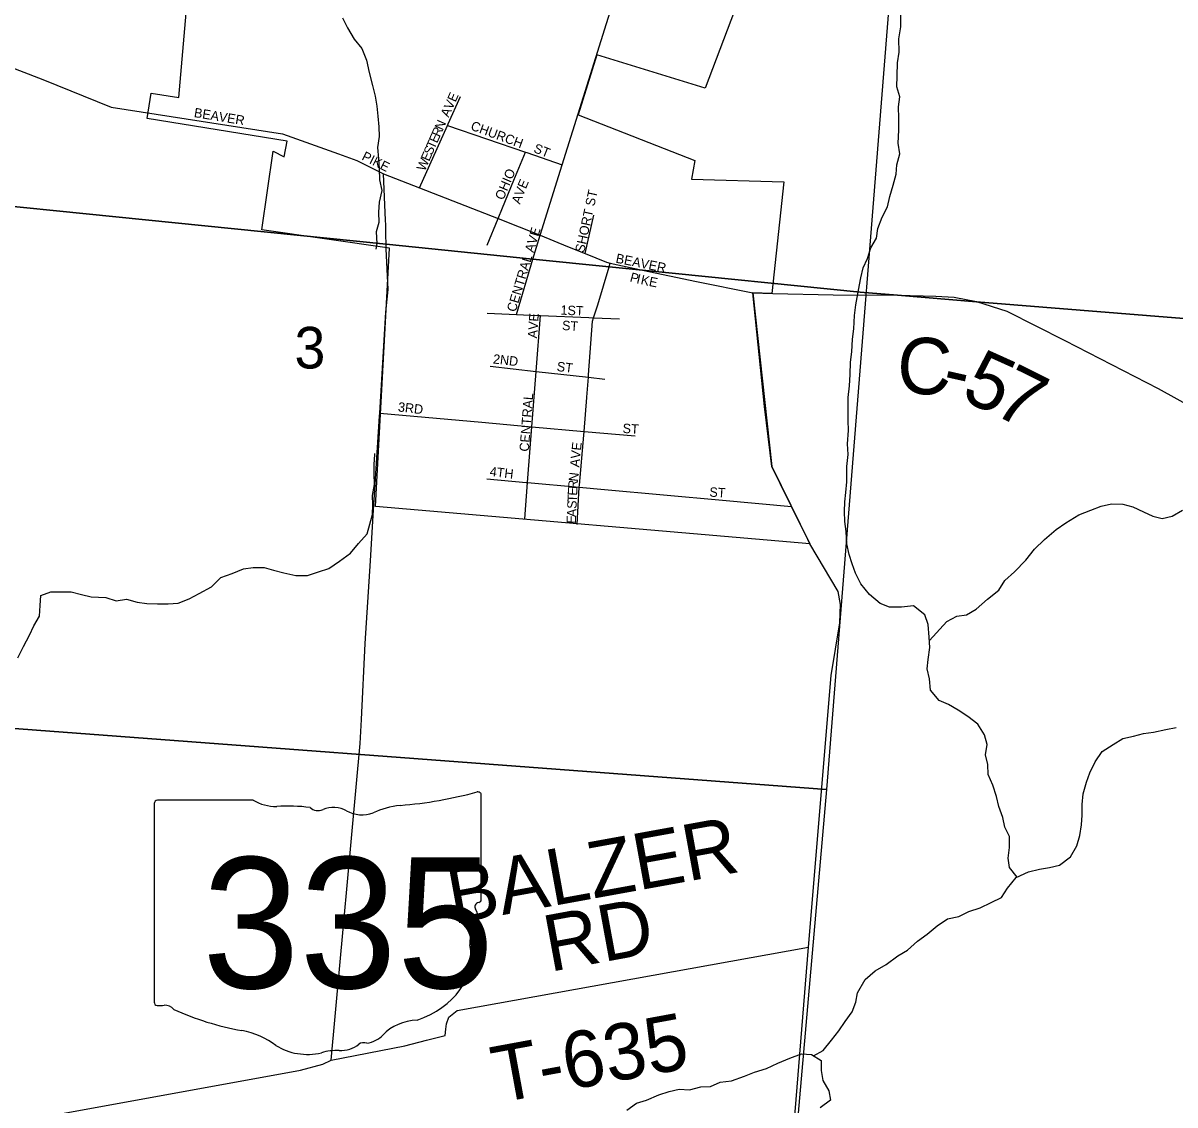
# Model space of a CAD drawing. Extents: x 1578669 to 1989827, y 208020 to 553079.
# Drawn here: x 1873597 to 1879728, y 370777 to 376534 of the extents above; entities that cross this region are included whole.
import ezdxf

# ---------------------------------------------------------------- set-up
doc = ezdxf.new("R2010")
doc.units = 0
for name, color, linetype in [('GM_X_City_Street', 7, 'Continuous'), ('GM_X_City_Street_Text', 7, 'Continuous'), ('GM_X_Corporation', 7, 'Continuous'), ('GM_X_County_Road', 7, 'Continuous'), ('GM_X_County_Road_Text', 7, 'Continuous'), ('GM_X_Minor_River', 7, 'Continuous'), ('GM_X_Section', 7, 'Continuous'), ('GM_X_Section_Text', 7, 'Continuous'), ('GM_X_State_Location', 7, 'Continuous'), ('GM_X_State_Route', 7, 'Continuous'), ('GM_X_State_Shield', 7, 'Continuous'), ('GM_X_Township', 7, 'Continuous'), ('GM_X_Township_Road', 7, 'Continuous'), ('GM_X_Township_Road_Text', 7, 'Continuous')]:
    doc.layers.add(name, color=color, linetype=linetype)

msp = doc.modelspace()

# ---------------------------------------------------------------- linework, layer by layer
at = {"layer": 'GM_X_City_Street'}
for points in [[(1875859.8, 375997.2), (1875925.6, 376142.9)], [(1874304.5, 376049.1), (1874304.6, 376049.1), (1874465, 376024.3), (1874977.7, 375944.3), (1875274.9, 375838), (1875275.5, 375837.8)], [(1875706.2, 375657.5), (1875856.1, 375989.1), (1875859.8, 375997.2), (1875859.8, 375997.2)], [(1875856.1, 375989.1), (1876270.4, 375846.9), (1876278.3, 375844.1), (1876278.4, 375844.1)], [(1875275.5, 375837.8), (1875374, 375802.6), (1875515.4, 375732.2)], [(1876209.3, 375698.3), (1876270.4, 375846.9)], [(1876278.4, 375844.1), (1876466.2, 375779.6)], [(1876148.2, 375549.7), (1876209.2, 375698.2), (1876209.3, 375698.3)], [(1876066.7, 375351.7), (1876125, 375493.4), (1876148.2, 375549.7), (1876148.2, 375549.7)], [(1876588.4, 375307.3), (1876634.7, 375511.6)], [(1876222.7, 374983.7), (1876310.4, 375277.5), (1876348.6, 375405.9)], [(1876348.6, 375405.9), (1876494.6, 375345.6), (1876588.4, 375307.3), (1876702.7, 375260.7), (1876721.8, 375256.4), (1876893.3, 375218.5), (1877181.3, 375158.8), (1877481.6, 375097.5)], [(1876597.4, 374541.8), (1876597.4, 374542.7), (1876606.1, 374648.7), (1876607.1, 374661.6), (1876627.1, 374948.2), (1876632.7, 374965.3), (1876655.7, 375034.2), (1876715.9, 375236.5), (1876721.8, 375256.4)], [(1876066.4, 374990.8), (1876222.7, 374983.7), (1876337.5, 374978.5)], [(1876284.1, 374112.6), (1876284.1, 374112.7), (1876305, 374385.8), (1876327.5, 374680.2), (1876350.3, 374978)], [(1876337.5, 374978.5), (1876337.5, 374978.5), (1876350.3, 374978), (1876608.7, 374966.4)], [(1876608.7, 374966.4), (1876608.7, 374966.4), (1876632.7, 374965.3), (1876771.3, 374959.1)], [(1876082.5, 374707.9), (1876327.5, 374680.2), (1876606.1, 374648.7), (1876693.1, 374638.9)], [(1876558, 374074.2), (1876558.1, 374074.9), (1876581, 374341), (1876582.6, 374361.1), (1876597.4, 374541.8)], [(1875495, 374457.9), (1876039.2, 374409.5), (1876039.2, 374409.5)], [(1876039.2, 374409.5), (1876305, 374385.8), (1876582.6, 374361.1), (1876855.4, 374336.8)], [(1876064.6, 374108.5), (1876273.8, 374089.5)], [(1876267.6, 373896.3), (1876282.3, 374088.8), (1876284.1, 374112.6)], [(1876273.8, 374089.5), (1876273.8, 374089.5), (1876282.3, 374088.8), (1876557.1, 374063.9), (1876692.2, 374051.7), (1876692.2, 374051.7)], [(1876545.9, 373866), (1876557.1, 374063.9), (1876558, 374074.2)], [(1876692.2, 374051.7), (1877319.9, 373994.9)], [(1877319.9, 373994.9), (1877319.9, 373994.9), (1877686, 373961.8)]]:
    msp.add_lwpolyline(points, dxfattribs=at)
at = {"layer": 'GM_X_Corporation'}
msp.add_lwpolyline([(1877857.4, 377848.8), (1877227.7, 376188.1), (1876650.3, 376365.2), (1876552.1, 376045.1), (1877172.6, 375801.8), (1877153.7, 375703.8), (1877645.7, 375689.1), (1877582.8, 375095.3), (1877481.2, 375097.7), (1877581.3, 374174.9), (1877784.2, 373763), (1875472.7, 373960.9), (1875547.9, 375336.6), (1874867.8, 375433.8), (1874927.5, 375851.6), (1874986.8, 375822.5), (1875003, 375904.9), (1874257.4, 376026.1), (1874279.3, 376161.3), (1874425.1, 376137.6), (1874474.7, 376709.6)], dxfattribs=at)
at = {"layer": 'GM_X_County_Road'}
for points in [[(1873172, 376437.9), (1873702.3, 376233.6), (1874066.5, 376085.9), (1874304.5, 376049.1)], [(1877481.6, 375097.5), (1877587, 375095.2), (1877587.1, 375095.2)], [(1877773.5, 373784.6), (1877773, 373785.6), (1877686, 373961.8), (1877625.9, 374083.3), (1877581.3, 374175.1), (1877544, 374494.1), (1877481.6, 375097.5)], [(1877587.1, 375095.2), (1877908.4, 375088), (1878251.8, 375085.1), (1878455.3, 375080.1), (1878553.4, 375075.7), (1878671.5, 375051.3), (1878833.7, 375000.6), (1879141.8, 374845.1), (1879637.9, 374588.9), (1879919.9, 374433.6), (1880110, 374334.7), (1880294, 374243.9), (1880448, 374161.2), (1880634.2, 374096.4), (1880840.4, 374039.5), (1881449.1, 373911.1), (1882011.7, 373798.9), (1882493.1, 373776.6), (1882849.7, 373735.3), (1883548.7, 373677.5)], [(1877594.7, 369360.5), (1877778.2, 371617.1), (1877898.5, 373061.8), (1877943.4, 373342.2), (1877947.7, 373440.4), (1877935.9, 373508.6), (1877784.1, 373763), (1877773.5, 373784.6)]]:
    msp.add_lwpolyline(points, dxfattribs=at)
at = {"layer": 'GM_X_Minor_River'}
for points in [[(1878887.2, 371988.7), (1878846.8, 372040.7), (1878840.7, 372090.8), (1878846.6, 372146.9), (1878846.5, 372205), (1878822.4, 372255.1), (1878812.3, 372307.1), (1878790.2, 372365.2), (1878778, 372419.2), (1878757.9, 372479.3), (1878733.8, 372535.4), (1878731.7, 372589.5), (1878719.6, 372639.5), (1878727.5, 372695.6), (1878713.4, 372745.7), (1878679.3, 372803.7), (1878625.2, 372843.7), (1878573.2, 372877.7), (1878523.1, 372907.6), (1878473.1, 372929.6), (1878427, 372983.6), (1878420.9, 373043.7), (1878408.8, 373097.7), (1878414.6, 373147.8), (1878422.5, 373212), (1878420.4, 373266), (1878414.2, 373334.1), (1878396.1, 373384.2), (1878336.1, 373432.2), (1878272.1, 373426), (1878208.1, 373425.9), (1878158.1, 373445.9), (1878102, 373493.9), (1878055.9, 373549.9), (1878027.8, 373605.9), (1878009.7, 373656), (1877993.6, 373706), (1877981.5, 373762.1), (1877977.4, 373828.2), (1877971.3, 373882.3), (1877969.1, 373934.4), (1877971, 373986.5), (1877976.9, 374036.6), (1877980.8, 374092.7), (1877980.6, 374174.8), (1877988.5, 374238.9), (1877984.4, 374295), (1877990.2, 374365.1), (1877988.1, 374419.2), (1877987.8, 374541.4), (1877995.7, 374603.5), (1877999.6, 374663.6), (1878001.4, 374729.8), (1878007.3, 374783.9), (1878011.1, 374852), (1878019, 374906.1), (1878022.9, 374978.2), (1878028.7, 375034.3), (1878042.6, 375112.5), (1878056.4, 375178.6), (1878068.3, 375230.7), (1878092.2, 375280.8), (1878110, 375337), (1878139.9, 375389.1), (1878145.8, 375441.2), (1878169.7, 375501.3), (1878197.5, 375555.5), (1878209.4, 375611.6), (1878227.3, 375671.7), (1878243.1, 375729.8), (1878247, 375780), (1878262.9, 375838.1), (1878254.8, 375894.1), (1878258.6, 375964.3), (1878258.5, 376028.4), (1878256.4, 376088.5), (1878264.2, 376140.6), (1878248.1, 376194.6), (1878250, 376252.7), (1878251.8, 376322.8), (1878259.7, 376379), (1878257.6, 376449.1), (1878269.4, 376513.2), (1878269.2, 376623.4)], [(1875296.7, 376562.3), (1875322.8, 376508.2), (1875358.9, 376448.2), (1875399, 376398.1), (1875425.1, 376336.1), (1875439.2, 376270), (1875457.4, 376201.9), (1875471.5, 376143.8), (1875479.6, 376091.8), (1875485.7, 376037.7), (1875489.8, 375981.6), (1875491.9, 375929.5), (1875484.1, 375871.4), (1875488.2, 375811.3), (1875492.3, 375757.2), (1875494.4, 375699.1), (1875506.6, 375643.1), (1875492.7, 375580.9), (1875488.8, 375526.8), (1875490.9, 375472.8), (1875477, 375422.6), (1875479.2, 375360.5), (1875475.2, 375330.5)], [(1873568.8, 373155.7), (1873598.7, 373215.8), (1873630.5, 373276), (1873654.4, 373326.1), (1873684.3, 373378.2), (1873688.1, 373434.4), (1873692, 373488.5), (1873744, 373506.6), (1873851.9, 373506.7), (1873907.9, 373492.8), (1873959.9, 373480.9), (1874037.9, 373477), (1874091.9, 373459), (1874147.9, 373469.2), (1874203.9, 373453.2), (1874255.9, 373445.3), (1874311.9, 373443.4), (1874369.8, 373443.5), (1874421.8, 373447.6), (1874481.7, 373469.7), (1874533.6, 373497.8), (1874599.5, 373534), (1874649.4, 373584.2), (1874709.3, 373604.3), (1874769.2, 373630.5), (1874821.2, 373636.5), (1874879.2, 373636.6), (1874929.2, 373622.7), (1874985.2, 373608.8), (1875049.2, 373594.9), (1875111.2, 373595), (1875169.1, 373613.1), (1875225, 373631.2), (1875280.9, 373671.4), (1875338.8, 373713.5), (1875382.7, 373763.7), (1875428.6, 373815.9), (1875442.4, 373868), (1875456.3, 373918.1), (1875458.2, 373970.2), (1875456.1, 374020.2), (1875468, 374078.4), (1875465.8, 374134.5), (1875465.7, 374184.5), (1875469.6, 374238.6), (1875469.6, 374242.6)], [(1878421.1, 373248.2), (1878514.2, 373350.3), (1878566.1, 373378.5), (1878618, 373384.6), (1878670, 373414.7), (1878729.8, 373468.9), (1878789.7, 373517.1), (1878821.5, 373567.2), (1878873.4, 373613.4), (1878933.3, 373675.6), (1878981.1, 373733.8), (1879033, 373786), (1879094.8, 373838.2), (1879146.7, 373874.3), (1879216.6, 373916.5), (1879280.5, 373942.7), (1879334.5, 373962.8), (1879390.4, 373974.9), (1879450.4, 373973), (1879504.4, 373959.1), (1879560.4, 373933.2), (1879610.4, 373909.2), (1879660.4, 373897.3), (1879712.4, 373909.4), (1879768.3, 373941.6)], [(1877803.7, 371038.9), (1877855.4, 371067.3), (1877899.3, 371121.5), (1877939.1, 371171.7), (1877973, 371221.8), (1878008.9, 371272), (1878028.8, 371324.1), (1878038.7, 371374.2), (1878078.5, 371444.4), (1878132.4, 371490.5), (1878190.3, 371524.7), (1878252.1, 371570.9), (1878304, 371601), (1878357.9, 371649.2), (1878409.8, 371685.4), (1878461.7, 371729.5), (1878517.6, 371767.7), (1878577.5, 371779.8), (1878631.4, 371806), (1878691.4, 371826.1), (1878749.3, 371854.2), (1878805.2, 371880.4), (1878837.1, 371930.5), (1878882.9, 371986.7), (1878948.8, 372016.9), (1879006.8, 372031), (1879060.7, 372041.1), (1879112.7, 372053.2), (1879172.6, 372097.4), (1879206.4, 372155.6), (1879222.3, 372211.7), (1879230.2, 372267.8), (1879234.1, 372319.9), (1879233.9, 372376), (1879239.8, 372432.1), (1879257.7, 372494.2), (1879275.6, 372544.3), (1879303.4, 372602.5), (1879341.3, 372658.6), (1879399.2, 372694.8), (1879451.1, 372727), (1879507, 372739.1), (1879561, 372753.2), (1879612.9, 372761.3), (1879678.9, 372775.5), (1879734.8, 372785.6)], [(1876810.6, 370749), (1876862.5, 370787.1), (1876914.4, 370803.3), (1876980.3, 370831.4), (1877036.2, 370849.5), (1877088.2, 370861.7), (1877144.2, 370857.7), (1877204.1, 370873.9), (1877256.1, 370876), (1877308, 370898.1), (1877368, 370906.2), (1877435.9, 370930.4), (1877489.8, 370952.5), (1877553.7, 370970.6), (1877613.7, 370998.8), (1877677.6, 371027), (1877739.5, 371049.1), (1877793.5, 371045.2), (1877845.5, 371013.2), (1877845.6, 370961.1), (1877853.7, 370907.1), (1877885.8, 370853), (1877893.9, 370803), (1877840.1, 370762.8)]]:
    msp.add_lwpolyline(points, dxfattribs=at)
at = {"layer": 'GM_X_Section'}
for points in [[(1873059.5, 378188.8), (1877916.5, 377814.1), (1878296.4, 377780.8), (1877874, 372455.9), (1872675.1, 372845.9)], [(1877874, 372455.9), (1877370.3, 366723.4), (1872183.4, 367145.3), (1872675.1, 372845.9)]]:
    msp.add_lwpolyline(points, close=True, dxfattribs=at)
at = {"layer": 'GM_X_State_Route'}
for points in [[(1876348.6, 375405.9), (1876466.2, 375779.6), (1876788.2, 376803.9), (1876800.7, 376843.8), (1876815.1, 376873.7), (1876843.5, 376895.4), (1877668.6, 377626)], [(1875526.8, 375460.7), (1875526.1, 375485.3), (1875515.4, 375732.2)], [(1875515.4, 375732.2), (1875515.4, 375732.2), (1875706.2, 375657.5), (1876125, 375493.4), (1876348.6, 375405.9)], [(1875466, 373996.1), (1875494.1, 374442.8), (1875495, 374457.9), (1875527.6, 374995.9), (1875539.2, 375116.1), (1875534.6, 375224.4), (1875530.1, 375332.8), (1875529.5, 375356.5), (1875528.2, 375406.4), (1875526.8, 375460.7)], [(1873678.8, 370708.6), (1875072.8, 370962.5), (1875191.5, 370995), (1875235.8, 371016.4), (1875390.7, 372701.2), (1875398.4, 372827.4), (1875417.8, 373232.4), (1875445.8, 373673.2), (1875462.8, 373944.2), (1875466, 373996.1)]]:
    msp.add_lwpolyline(points, dxfattribs=at)
at = {"layer": 'GM_X_State_Shield'}
for p, q in [((1876035.5, 371872.5), (1876035.5, 372425.3)), ((1874295.3, 372380.9), (1874295.3, 371324.3)), ((1874822, 372399.1), (1874312.4, 372399.1)), ((1876035.3, 371872.7), (1876035.5, 371872.5))]:
    msp.add_line(p, q, dxfattribs=at)
for centre, major_axis, start_param, end_param in [((1875415.6, 373839.7), (1845.5, 0), 4.814394, 5.042369), ((1876016.2, 372427.6), (19.4, 0), 6.141152, 7.989035), ((1874315.2, 372383.2), (20.2, 0), 1.712693, 3.28349), ((1874943.4, 372521.8), (195.5, 0), 4.042523, 4.731795), ((1875008.2, 371805.9), (702, 0), 1.404758, 1.657858), ((1875167.6, 372388.7), (56.4, 0), 3.836095, 5.185415), ((1875250.4, 372266.5), (117.3, 0), 0.950623, 2.079405), ((1875651, 372076.4), (371.3, 0), 1.699011, 2.107814), ((1875401.8, 372434), (141.1, 0), 4.081561, 5.145723), ((1876014.8, 371870.4), (20.7, 0), 5.05454, 6.418171), ((1876031, 371832), (30, 0), 1.883978, 3.671073), ((1875840.3, 371762.1), (180, 0), 5.934695, 6.695948), ((1876104.9, 371641.2), (130.9, 0), 2.387724, 3.262537), ((1875519, 371570.9), (461.6, 0), 5.101752, 6.440018), ((1874315.4, 371322), (20.3, 0), 3.00124, 4.508301), ((1874318.5, 371430.1), (155.2, 0), 4.665946, 4.897461), ((1874350.2, 371263.3), (56, 0), 0.519207, 1.627899), ((1875056.8, 372212.7), (1332.7, 0), 4.195997, 4.488961), ((1875713.6, 371027.6), (252.8, 0), 1.647645, 2.488434), ((1874659.5, 370849.6), (417, 0), 0.823519, 1.323587), ((1875393.3, 371221.9), (149.1, 0), 4.937069, 5.64225), ((1875110.5, 371258.1), (264.6, 0), 4.026481, 4.996735), ((1875282.7, 371179), (141, 0), 4.691044, 5.507374), ((1875410.2, 371076.6), (39.7, 0), 1.147584, 2.315152), ((1875263.4, 370892.8), (217.4, 0), 1.495662, 1.94098)]:
    msp.add_ellipse(centre, major_axis=major_axis, ratio=0.8, start_param=start_param, end_param=end_param, dxfattribs=at)
at = {"layer": 'GM_X_Township'}
for points in [[(1871561.4, 394612.9), (1874740.5, 394325.9), (1880049.4, 393918.4), (1881841.9, 393780.3), (1884660.5, 393563.8), (1884651.9, 393499.6), (1883996.8, 385917.2), (1883278, 377323.1), (1883801, 377289.1), (1883593.9, 374654.2), (1878671.6, 375051.2), (1878251.8, 375085.1), (1878052.6, 375101.2), (1876893.3, 375218.5), (1876715.9, 375236.5), (1876310.3, 375277.5), (1875529.5, 375356.5), (1871843.3, 375729.6), (1870133.8, 375799.8), (1867393.3, 375912.3), (1863481, 376126.1), (1862026.2, 376219.4), (1860929.1, 376280.6), (1859031.2, 376400.1)], [(1871843.3, 375729.6), (1875529.5, 375356.5), (1876310.3, 375277.5), (1876715.9, 375236.5), (1876893.3, 375218.5), (1878052.6, 375101.2), (1878251.8, 375085.1), (1878671.6, 375051.2), (1883593.9, 374654.2), (1883517, 373676.5), (1883386.1, 372009.9), (1883061, 368443.8), (1882903.9, 367025.5), (1882646.6, 364366.3), (1882063.5, 357591.4)]]:
    msp.add_lwpolyline(points, dxfattribs=at)
at = {"layer": 'GM_X_Township_Road'}
msp.add_lwpolyline([(1875235.8, 371016.4), (1875629, 371091.6), (1875743.2, 371121.3), (1875843.5, 371147), (1875847.6, 371181), (1875849.7, 371209.1), (1875863.8, 371245.1), (1875908, 371279), (1877778.2, 371617.1)], dxfattribs=at)

# ---------------------------------------------------------------- texts
at = {"layer": 'GM_X_City_Street_Text'}
for s, rotation, p in [('AVE', 66.036, (1875862.2, 376028.3)), ('BEAVER', 350.70789, (1874503.9, 376033.8)), ('R', 66.19536, (1875814.5, 375923.5)), ('N', 66.05526, (1875830.5, 375959.7)), ('CHURCH', 339.67673, (1875975.3, 375967.3)), ('T', 66.14847, (1875786.1, 375859.1)), ('E', 66.20628, (1875800.3, 375891.3)), ('PIKE', 333.43495, (1875395.4, 375808.5)), ('E', 66.20628, (1875757.7, 375794.6)), ('S', 66.20949, (1875771.9, 375826.9)), ('ST', 338.20613, (1876309.9, 375848.4)), ('W', 66.18771, (1875734.6, 375742.3)), ('OHIO', 67.01502, (1876152.5, 375588.1)), ('E', 67.21406, (1876272.7, 375648.2)), ('A', 69.40813, (1876241.7, 375566.4)), ('V', 69.17277, (1876257.2, 375607.5)), ('SHORT ST', 77.6608, (1876583.2, 375309.3)), ('CENTRAL AVE', 73.24457, (1876218.1, 374993)), ('BEAVER', 348.48473, (1876748.3, 375259.3)), ('P', 345.19527, (1876823.4, 375159.5)), ('I', 346.67769, (1876858.8, 375150.1)), ('K', 347.93376, (1876881.4, 375144.8)), ('E', 348.65685, (1876925.1, 375135.4)), ('1ST', 357.5121, (1876456.4, 374982.3)), ('AVE', 85.9166, (1876332.2, 374854.8)), ('ST', 356.42537, (1876464.4, 374900.8)), ('2ND', 353.66336, (1876096.2, 374722.6)), ('ST', 352.87835, (1876435.2, 374683)), ('3RD', 353.42188, (1875590.3, 374467.4)), ('CENTRAL', 85.52869, (1876288.2, 374252)), ('ST', 356.42537, (1876786.6, 374353.1)), ('AVE', 84.09694, (1876556.7, 374168.7)), ('4TH', 353.15068, (1876078.7, 374124.2)), ('N', 83.07561, (1876550, 374092)), ('R', 85.5752, (1876547, 374053.1)), ('T', 87.54011, (1876544, 373983.2)), ('E', 87.48551, (1876545.5, 374018.3)), ('ST', 356.42537, (1877248.6, 374014.3)), ('S', 87.52963, (1876542.4, 373948)), ('E', 87.54011, (1876539, 373868.9)), ('A', 87.50759, (1876540.5, 373904))]:
    msp.add_text(s, height=50, rotation=rotation, dxfattribs=at).set_placement(p)
at = {"layer": 'GM_X_County_Road_Text'}
for s, rotation, p in [('C', 357.24751, (1878243, 374566.2)), ('5', 335.71626, (1878580.5, 374534.1)), ('7', 333.63045, (1878746.3, 374459.4)), ('-', 347.28915, (1878475.5, 374556.2))]:
    msp.add_text(s, height=300, rotation=rotation, dxfattribs=at).set_placement(p)
at = {"layer": 'GM_X_Section_Text'}
msp.add_text('3', height=221, rotation=0.00001, dxfattribs=at).set_placement((1875041.4, 374696))
at = {"layer": 'GM_X_State_Location'}
for s in ['s', 'r']:
    msp.add_text(s, height=1, dxfattribs=at).set_placement((1875145.8, 371782.4))
msp.add_text('335', height=1, rotation=0.00001, dxfattribs=at).set_placement((1874792.8, 371709.6))
at = {"layer": 'GM_X_State_Shield'}
msp.add_text('335', height=696.1, dxfattribs=at).set_placement((1874550.5, 371398.8))
at = {"layer": 'GM_X_Township_Road_Text'}
for s, rotation, p in [('BALZER', 10.30461, (1875885.1, 371739.3)), ('RD', 10.43757, (1876399.9, 371484.6)), ('T-635', 10.43006, (1876123.5, 370786.8))]:
    msp.add_text(s, height=300, rotation=rotation, dxfattribs=at).set_placement(p)

doc.saveas('drawing.dxf')
